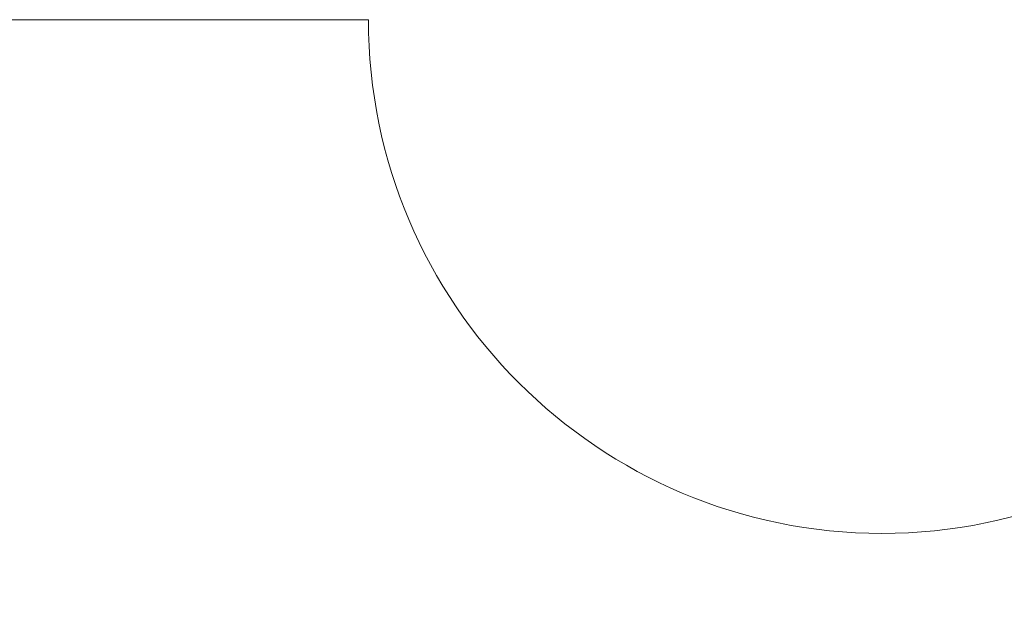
# Model space of a CAD drawing. Header units: millimetres. Extents: x -811 to 1340, y -192 to 870.
# Tile 595 of 656: x 682 to 701, y 304 to 315. Entities that reach past the tile are written whole.
import ezdxf

# ---------------------------------------------------------------- set-up
doc = ezdxf.new("R2010")
doc.units = ezdxf.units.MM
doc.header["$MEASUREMENT"] = 0
doc.layers.add('layer 1', color=7, linetype='Continuous')

msp = doc.modelspace()

# ---------------------------------------------------------------- linework, layer by layer
at = {"layer": 'layer 1', "color": 250, "lineweight": 9}
msp.add_open_spline([(728.8618, 280.1878), (728.8618, 280.1878), (728.8618, 265.0378), (728.8618, 265.0378), (728.8618, 265.0378), (728.8618, 265.0378), (708.8618, 265.0378), (708.8618, 265.0378), (708.8618, 265.0378), (708.8618, 265.0378), (708.8618, 268.0378), (708.8618, 268.0378), (708.8618, 268.0378), (708.8618, 268.0378), (688.8618, 268.0378), (688.8618, 268.0378), (688.8618, 268.0378), (688.8618, 268.0378), (688.8618, 265.0378), (688.8618, 265.0378), (688.8618, 265.0378), (688.8618, 265.0378), (668.8618, 265.0378), (668.8618, 265.0378), (668.8618, 265.0378), (668.8618, 265.0378), (668.8618, 280.1878), (668.8618, 280.1878), (668.8618, 280.1878), (668.8618, 280.1878), (671.8618, 280.1878), (671.8618, 280.1878), (671.8618, 280.1878), (671.8618, 280.1878), (671.8618, 299.8878), (671.8618, 299.8878), (671.8618, 299.8878), (671.8618, 299.8878), (668.8618, 299.8878), (668.8618, 299.8878), (668.8618, 299.8878), (668.8618, 299.8878), (668.8618, 315.0378), (668.8618, 315.0378), (668.8618, 315.0378), (668.8618, 315.0378), (688.8617, 315.0378), (688.8617, 315.0378), (688.8617, 315.0378), (688.8617, 309.5159), (693.3399, 305.0378), (698.8617, 305.0378), (698.8617, 305.0378), (704.3835, 305.0378), (708.8617, 309.5159), (708.8617, 315.0378), (708.8617, 315.0378), (708.8617, 315.0378), (728.8618, 315.0378), (728.8618, 315.0378), (728.8618, 315.0378), (728.8618, 315.0378), (728.8618, 299.8878), (728.8618, 299.8878), (728.8618, 299.8878), (728.8618, 299.8878), (725.8618, 299.8878), (725.8618, 299.8878), (725.8618, 299.8878), (725.8618, 299.8878), (725.8618, 280.1878), (725.8618, 280.1878), (725.8618, 280.1878), (725.8618, 280.1878), (728.8618, 280.1878), (728.8618, 280.1878)], degree=3, knots=[0, 0, 0, 0, 0.05, 0.05, 0.05, 0.05, 0.1, 0.1, 0.1, 0.1, 0.15, 0.15, 0.15, 0.15, 0.2, 0.2, 0.2, 0.2, 0.25, 0.25, 0.25, 0.25, 0.3, 0.3, 0.3, 0.3, 0.35, 0.35, 0.35, 0.35, 0.4, 0.4, 0.4, 0.4, 0.45, 0.45, 0.45, 0.45, 0.5, 0.5, 0.5, 0.5, 0.55, 0.55, 0.55, 0.55, 0.6, 0.6, 0.6, 0.6, 0.65, 0.65, 0.65, 0.65, 0.7, 0.7, 0.7, 0.7, 0.75, 0.75, 0.75, 0.75, 0.8, 0.8, 0.8, 0.8, 0.85, 0.85, 0.85, 0.85, 0.9, 0.9, 0.9, 0.9, 1, 1, 1, 1], dxfattribs=at)

doc.saveas('drawing.dxf')
